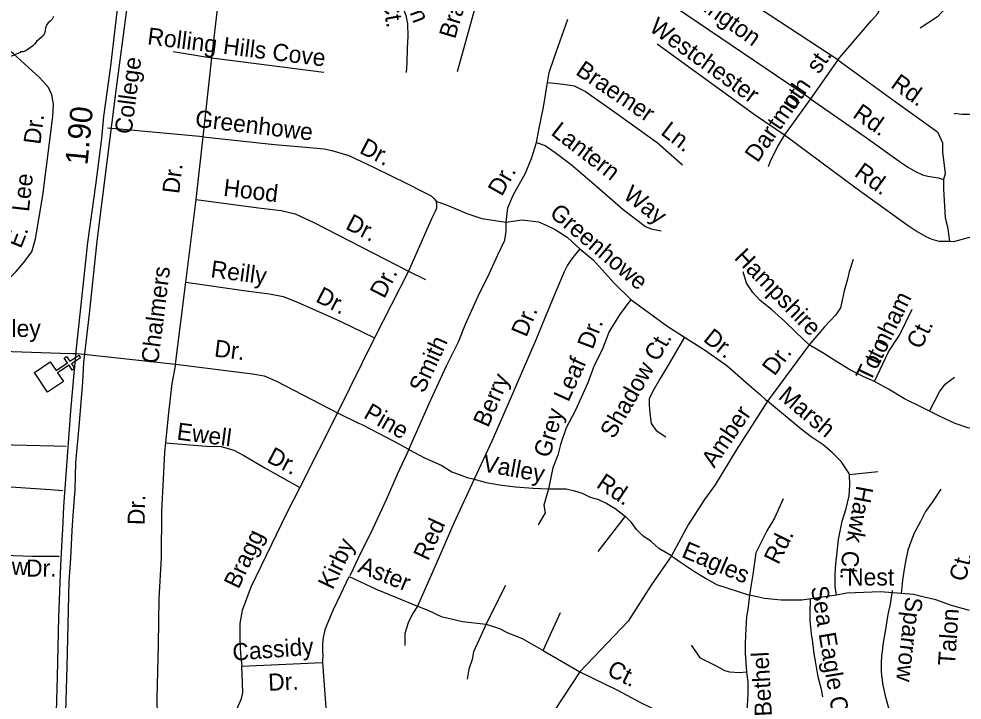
# Model space of a CAD drawing. Extents: x 2290055 to 2389491, y 66597 to 237875.
# Drawn here: x 2335214 to 2340457, y 159024 to 162814 of the extents above; entities that cross this region are included whole.
import ezdxf

# ---------------------------------------------------------------- set-up
doc = ezdxf.new("R2010")
doc.units = 0
for name, color, linetype in [('Exist Cultural Church CELL', 7, 'Continuous'), ('Exist Hydrographic Creek Single Shore', 7, 'Continuous'), ('Exist Road Non-System Type 51', 7, 'Continuous'), ('Exist Road Non-System Type 51 Label', 7, 'Continuous'), ('Exist Road Primary NC Label', 7, 'Continuous'), ('Exist Road Primary NC Service Mileage Hundredths English Label', 7, 'Continuous'), ('Exist Road Primary NC UnDivided 4 Lane Attributed', 7, 'Continuous')]:
    doc.layers.add(name, color=color, linetype=linetype)

msp = doc.modelspace()

# ---------------------------------------------------------------- linework, layer by layer
at = {"layer": 'Exist Cultural Church CELL'}
msp.add_lwpolyline([(2335389.3, 160904.9), (2335421, 160857.6), (2335484.3, 160899.8), (2335466.6, 160926.5), (2335479.9, 160935.3), (2335497.6, 160908.7), (2335547.7, 160942), (2335556.6, 160928.7), (2335506.5, 160895.3), (2335524.3, 160868.7), (2335511, 160859.8), (2335493.2, 160886.5), (2335429.8, 160844.3), (2335461.7, 160796.2), (2335373.1, 160737.2), (2335300.7, 160845.9)], close=True, dxfattribs=at)
at = {"layer": 'Exist Hydrographic Creek Single Shore'}
for points in [[(2335406.2, 162826.6), (2335399.7, 162811.4), (2335388.5, 162800.7), (2335376.5, 162791.5), (2335367.7, 162778.3), (2335362, 162763), (2335361.5, 162747.9), (2335357, 162732.3), (2335348.7, 162718.4), (2335312.7, 162687.4), (2335302.7, 162674.9), (2335291.5, 162662.7), (2335278.5, 162654.4), (2335253.5, 162636.6), (2335239, 162631), (2335224, 162629.4), (2335221, 162626.9)], [(2335221, 162626.9), (2335152, 162596.8)]]:
    msp.add_lwpolyline(points, dxfattribs=at)
at = {"layer": 'Exist Road Non-System Type 51'}
for p, q in [((2339767.1, 162585.7), (2339613.5, 162369.5)), ((2339613.5, 162369.5), (2339469.5, 162167.9)), ((2335774.4, 162200), (2335707.2, 162206.1)), ((2336238.7, 162157.9), (2335774.4, 162200)), ((2336200.7, 161808.5), (2336238.7, 162157.9)), ((2336142.8, 161348), (2336200.7, 161808.5)), ((2337380.9, 161410.8), (2337191.5, 161039.3)), ((2337380.9, 161410.8), (2337474.6, 161364.6)), ((2336084.6, 160893.5), (2336142.8, 161348)), ((2337191.5, 161039.3), (2336985.7, 160622.9)), ((2335445.9, 160954.8), (2335513.8, 160952.6)), ((2335513.8, 160952.6), (2335536.2, 160951.8)), ((2335536.2, 160951.8), (2335558.4, 160949.5)), ((2339607.5, 161001), (2339374.7, 160686.7)), ((2335558.4, 160949.5), (2335625.9, 160942.3)), ((2335625.9, 160942.3), (2336084.6, 160893.5)), ((2336985.7, 160622.9), (2337101.3, 160565.4)), ((2335478, 160434.7), (2335410.2, 160436.4)), ((2339830.9, 160279.2), (2339988.9, 160295.2)), ((2335390.3, 160195.2), (2335458, 160190.7)), ((2338584.3, 160047.6), (2338432.6, 159849.8)), ((2335370.3, 159825), (2335437.9, 159824.6)), ((2337811.6, 159447.3), (2337921, 159662.7)), ((2338129.2, 159299.8), (2338224.4, 159510.8)), ((2336904.8, 159283.2), (2336902.5, 159233.3)), ((2338129.2, 159299.8), (2338332.9, 159182.2)), ((2336453.4, 159213.5), (2336902.5, 159233.3)), ((2338332.9, 159182.2), (2338150.5, 158905.1))]:
    msp.add_line(p, q, dxfattribs=at)
for points in [[(2339613.5, 162369.5), (2338738.2, 162964.1), (2338678.5, 163016.1), (2338636.9, 163079), (2338603.1, 163169.4), (2338585, 163276), (2338527.4, 163655.7)], [(2339767.1, 162585.7), (2339954.3, 162803.6), (2339990.8, 162844.6), (2340009, 162894.7), (2340011.8, 163297.3)], [(2337653.1, 162520.9), (2337777.6, 162977.2), (2337777.6, 163032.9), (2337746.5, 163153.1), (2337708.7, 163226.5)], [(2337171.4, 163147), (2337252, 163063.1), (2337294.7, 163002.5), (2337314.3, 162958), (2337342.8, 162895.6), (2337366, 162831.4), (2337374.9, 162785.1), (2337376.7, 162715.6), (2337373.1, 162649.7), (2337371.3, 162571.3), (2337367.8, 162514.3)], [(2339767.1, 162585.7), (2339013.5, 163081.6), (2338935.6, 163099.8), (2338816.1, 163107.5), (2338636.9, 163079)], [(2336287.7, 162596.1), (2336334.3, 163012.3)], [(2340378.7, 162999), (2340364.6, 162872.2), (2340319.6, 162824.3), (2340223.9, 162762.4)], [(2338152, 162459.6), (2338162.8, 162515.9), (2338188.9, 162596.2), (2338264.8, 162811.2)], [(2334733.3, 160970), (2334924.2, 161147.5), (2335022.8, 161235.4), (2335109.5, 161317), (2335198.2, 161406.5), (2335240.2, 161456.1), (2335285.7, 161517.9), (2335306.8, 161589), (2335347.5, 161830.5), (2335403.9, 162270.9), (2335407.4, 162339.3), (2335397.2, 162390.8), (2335379.5, 162432.1), (2335331.4, 162486.3), (2335184, 162618.3), (2335168.9, 162630.4)], [(2336071.5, 162631.9), (2336287.7, 162596.1)], [(2338762, 162673.9), (2339012.5, 162493.8), (2339309.3, 162277.4), (2339469.5, 162167.9)], [(2336238.7, 162157.9), (2336287.7, 162596.1)], [(2336287.7, 162596.1), (2336910.1, 162517.8)], [(2339767.1, 162585.7), (2340071.9, 162363.7), (2340320.5, 162185.8)], [(2337922.7, 161683), (2337932.7, 161762.5), (2337963.1, 161836.3), (2338028.2, 161951.4), (2338063, 162036.1), (2338091.2, 162125.2), (2338095.5, 162146.9), (2338106.4, 162205.5), (2338130.2, 162322.8), (2338152, 162459.6)], [(2338152, 162459.6), (2338240.9, 162450.9), (2338301.7, 162440.1), (2338364.7, 162409.7), (2338514.4, 162303.3), (2338761.8, 162125.2), (2338902.9, 162001.4)], [(2339613.5, 162369.5), (2339918.2, 162157.4), (2340119.9, 162013.5), (2340159, 161987.1), (2340198, 161964.4), (2340236.8, 161945.9), (2340266.9, 161939.2), (2340323.4, 161929.6)], [(2340861.5, 162314.2), (2340829.2, 162326.7), (2340813, 162330), (2340796.8, 162333.7), (2340779, 162334.9), (2340748.9, 162333.7), (2340721.1, 162330.7), (2340691.1, 162325.2), (2340665.4, 162320.2), (2340621.8, 162308.7), (2340580.2, 162298.8), (2340536.6, 162289.2), (2340498.8, 162281.8), (2340473, 162280.8), (2340456.8, 162282.1), (2340438.7, 162283.4), (2340422.5, 162286.7), (2340410.8, 162284.2)], [(2336238.7, 162157.9), (2336634.6, 162115.5), (2336787.1, 162101.5), (2336911.6, 162090.6), (2336953.9, 162082.1), (2337049.2, 162054.1), (2337189.7, 161987.4), (2337371.5, 161896.8), (2337465.2, 161850.3), (2337506.1, 161829.9), (2337520.8, 161814.4), (2337533.6, 161799.2)], [(2339469.5, 162167.9), (2339431.9, 162106.4), (2339389.3, 162020.6), (2339379.3, 161990.2)], [(2339469.5, 162167.9), (2339865.5, 161873.4), (2340151.6, 161668.4), (2340207.2, 161630.6), (2340256.3, 161602.7), (2340288.7, 161587.9), (2340327.2, 161577.6)], [(2340320.5, 162185.8), (2340348.1, 162123.8), (2340348.1, 162073.3), (2340358.2, 161997.6), (2340363.2, 161952.1), (2340353.1, 161919.3)], [(2338091.2, 162125.2), (2338138.9, 162110), (2338195.4, 162070.9), (2338284.3, 162003.6), (2338427.6, 161881.9), (2338573, 161753.8), (2338696.7, 161658.2), (2338729.3, 161645.2), (2338783.5, 161634.4)], [(2340323.4, 161929.6), (2340353.1, 161919.3)], [(2340353.1, 161919.3), (2340353.1, 161866.3), (2340358.2, 161803.1), (2340363.2, 161707.2), (2340375.8, 161656.7), (2340387.3, 161576.4)], [(2336200.7, 161808.5), (2336546.5, 161762.1), (2336673.1, 161747.1), (2336750, 161728.2), (2336854, 161680.1), (2337380.9, 161410.8)], [(2337533.6, 161799.2), (2337536.3, 161779.3), (2337535.1, 161761.2), (2337527.6, 161742.8), (2337509.1, 161704), (2337380.9, 161410.8)], [(2337533.6, 161799.2), (2337605.1, 161773.4), (2337705.1, 161730.8)], [(2337705.1, 161730.8), (2337787.8, 161703.2), (2337922.7, 161683)], [(2337922.7, 161683), (2338010.9, 161694.8), (2338102.7, 161684.2), (2338145, 161666.6), (2338194.4, 161641.9), (2338261.5, 161599.5), (2338314.4, 161550.1), (2338331.9, 161535.2)], [(2337381.1, 160418.3), (2337495.8, 160674.3), (2337591.1, 160882.7), (2337658.1, 161016.9), (2337696.9, 161115.7), (2337767.5, 161271.1), (2337831, 161398.2), (2337876.9, 161500.6), (2337915.7, 161581.8), (2337922.7, 161631.3), (2337922.7, 161683)], [(2340387.3, 161576.4), (2340411.1, 161575.9), (2340512.1, 161603.7), (2340616.7, 161657.5)], [(2338331.9, 161535.2), (2338286.7, 161475.9), (2338264.7, 161443.8), (2338245.6, 161407), (2338199.7, 161297.6), (2338136.2, 161145.7), (2338090.3, 161032.7), (2338012.7, 160852.7), (2337928, 160658.5), (2337843.3, 160464.2), (2337744.6, 160252.4)], [(2338331.9, 161535.2), (2338406.1, 161472.4), (2338523.9, 161344.2), (2338616, 161252.9)], [(2340327.2, 161577.6), (2340387.3, 161576.4)], [(2339851, 161474.1), (2339829.8, 161407), (2339819.2, 161364.7), (2339801.6, 161301.1), (2339791, 161248.1), (2339780.4, 161205.8), (2339755.7, 161166.9), (2339692.2, 161099.8), (2339607.5, 161001)], [(2339607.5, 161001), (2339533.4, 161071.6), (2339469.9, 161131.6), (2339399.4, 161195.2), (2339332.3, 161248.1), (2339293.5, 161290.5), (2339258.2, 161343.5), (2339240.6, 161407)], [(2336142.8, 161348), (2336478.7, 161301.3), (2336607.4, 161284.4), (2336684.1, 161269.3), (2336763.5, 161238.3), (2336999.7, 161131.8), (2337191.5, 161039.3)], [(2338616, 161252.9), (2338552.5, 161166.9), (2338496.1, 161075.1), (2338457.3, 160972.7), (2338411.4, 160884.4), (2338376.1, 160789.1), (2338305.6, 160633.7), (2338256.2, 160538.4), (2338224.4, 160446.6), (2338210.3, 160386.6), (2338182.1, 160315.9), (2338157.4, 160199.4)], [(2338616, 161252.9), (2338815.4, 161105.5), (2338913.5, 161043.5)], [(2339970.9, 160796.2), (2340048.6, 160962.1), (2340108.5, 161053.9), (2340179.1, 161198.7)], [(2338913.5, 161043.5), (2338824.2, 160888), (2338778.4, 160813.8), (2338736, 160739.7), (2338718.4, 160700.8), (2338718.4, 160665.5), (2338721.9, 160619.6), (2338729, 160563.1), (2338757.2, 160524.3), (2338810.1, 160489)], [(2338913.5, 161043.5), (2339025.3, 160972.7), (2339148.8, 160884.4), (2339272.3, 160778.5), (2339335.8, 160722), (2339364.7, 160695.5), (2339374.7, 160686.7)], [(2334733.3, 160970), (2335177.6, 160963.6), (2335445.9, 160954.8)], [(2339970.9, 160796.2), (2339907.4, 160824.4), (2339836.9, 160859.7), (2339755.7, 160909.2), (2339688.7, 160951.5), (2339607.5, 161001)], [(2336084.6, 160893.5), (2336065, 160784.7), (2336044.1, 160605.7), (2336029.4, 160455.4)], [(2336084.6, 160893.5), (2336513.1, 160838.2), (2336577.6, 160827), (2336646.7, 160797.5), (2336985.7, 160622.9)], [(2340275.1, 160631.6), (2340235.6, 160651.4), (2340136.8, 160700.8), (2340048.6, 160753.8), (2339970.9, 160796.2)], [(2340275.1, 160631.6), (2340330.8, 160739.7), (2340362.6, 160782), (2340415.5, 160820.9)], [(2339374.7, 160686.7), (2339201.8, 160414.8), (2339085.3, 160220.6), (2339025.3, 160139.4), (2338933.6, 159998.1), (2338841, 159826)], [(2339830.9, 160279.2), (2339829.8, 160284.2), (2339783.9, 160351.2), (2339734.5, 160400.7), (2339685.1, 160443.1), (2339618.1, 160489), (2339561.7, 160531.3), (2339374.7, 160686.7)], [(2336985.7, 160622.9), (2336775.4, 160207.6)], [(2340923.6, 160580.8), (2340858.6, 160547.8), (2340807.2, 160524.3), (2340767.9, 160514.4), (2340719, 160510.1), (2340651.9, 160513.7), (2340563.7, 160524.3), (2340489.6, 160538.4), (2340419, 160563.1), (2340334.4, 160602), (2340275.1, 160631.6)], [(2337381.1, 160418.3), (2337296.5, 160464.2), (2337215.3, 160506.6), (2337127.1, 160552.5), (2337101.3, 160565.4)], [(2334897.8, 160454.3), (2334879.8, 160145.4), (2334854.5, 160080.4), (2334849.3, 159854.1), (2334849.6, 159848.2), (2334857.8, 159840.6), (2334870, 159839.1), (2335290.6, 159825.6), (2335370.3, 159825)], [(2335410.2, 160436.4), (2335100.1, 160444.3), (2335085.1, 160215.6), (2335390.3, 160195.2)], [(2336029.4, 160455.4), (2336024.3, 160402.7), (2336016.1, 160252.4), (2336007.1, 160074.2), (2336005.2, 159815.8), (2335992.1, 159589.1), (2335988.5, 159333), (2335982.2, 159034.7), (2335984.2, 158836.6), (2335983.9, 158734.5)], [(2336029.4, 160455.4), (2336254.9, 160437.2), (2336338, 160434.3), (2336409.2, 160413.5), (2336465.6, 160383.8), (2336581.3, 160315.5), (2336775.4, 160207.6)], [(2337055.5, 159717), (2337075.3, 159759.1), (2337114.1, 159840.3), (2337170.5, 159953.3), (2337258.7, 160140.5), (2337318.7, 160281.7), (2337385.8, 160423)], [(2337381.1, 160418.3), (2337469.3, 160372.4), (2337561.1, 160330.1), (2337621.1, 160294.7), (2337666.9, 160277.1), (2337705.7, 160263), (2337744.6, 160252.4)], [(2339758.4, 159607.1), (2339752.2, 159655.6), (2339752.2, 159726.2), (2339755.7, 159782.7), (2339762.8, 159846.3), (2339769.8, 159916.9), (2339791, 160019.3), (2339812.2, 160089.9), (2339829.8, 160160.6), (2339833.3, 160220.6), (2339830.9, 160279.2)], [(2337744.6, 160252.4), (2337631.6, 160008.7), (2337532.9, 159782.7), (2337430.5, 159546.2)], [(2337744.6, 160252.4), (2337811.6, 160234.7), (2337885.7, 160220.6), (2337973.9, 160210), (2338072.7, 160202.9), (2338157.4, 160199.4)], [(2336775.4, 160207.6), (2336703.5, 160065.6), (2336504, 159651.4), (2336455.2, 159523.4), (2336443.1, 159450.4), (2336442.2, 159445.1), (2336441.9, 159352.9), (2336446.7, 159281.2), (2336453.4, 159213.5)], [(2338157.4, 160199.4), (2338146.8, 160160.6), (2338132.7, 160107.6), (2338139.7, 160065.2), (2338100.9, 159998.1)], [(2338157.4, 160199.4), (2338256.2, 160199.4), (2338302, 160188.8), (2338344.4, 160174.7), (2338390.2, 160153.5), (2338436.1, 160139.4), (2338482, 160118.2), (2338527.8, 160089.9), (2338584.3, 160047.6)], [(2340338.1, 160197.3), (2340292.9, 160126.1), (2340254.1, 160073.2), (2340225.9, 160016.7), (2340190.6, 159953.1), (2340172.9, 159903.7), (2340155.3, 159857.8), (2340144.7, 159804.8), (2340134.1, 159751.8), (2340125.8, 159691.5), (2340118.3, 159617.7)], [(2339462.9, 160142.9), (2339413.5, 160037), (2339371.1, 159966.4), (2339339.4, 159902.8), (2339311.1, 159842.8), (2339293.5, 159722.7), (2339283.7, 159667.5), (2339275, 159607.1)], [(2338841, 159826), (2338771.3, 159867.5), (2338729, 159906.3), (2338683.1, 159938.1), (2338647.8, 159973.4), (2338619.6, 160012.3), (2338584.3, 160047.6)], [(2338841, 159826), (2338728.1, 159663.6), (2338601.1, 159462.3), (2338332.9, 159182.2)], [(2338841, 159826), (2338892.2, 159790.7), (2338969.8, 159739.5), (2339031.5, 159702.4), (2339091.5, 159667.1), (2339275, 159607.1)], [(2336904.8, 159283.2), (2336904.8, 159337.8), (2336908.3, 159373.1), (2336918.9, 159422.6), (2336961.3, 159525), (2337004.3, 159613), (2337050.9, 159712.4)], [(2337050.9, 159712.4), (2337201.2, 159641.5), (2337314.1, 159595.6), (2337430.5, 159546.2)], [(2339275, 159607.1), (2339265.3, 159528.5), (2339258.2, 159489.7), (2339254.7, 159422.6), (2339251.2, 159341.4), (2339251.2, 159284.9), (2339258.2, 159178.9)], [(2340118.3, 159617.7), (2340003.6, 159626.5), (2339816.6, 159619.4), (2339758.4, 159607.1), (2339566.1, 159580.6), (2339451.4, 159580.6), (2339357.9, 159589.4), (2339275, 159607.1)], [(2340068.3, 159634), (2340057, 159557.9), (2340044.9, 159501.1), (2340029.6, 159404.9), (2340018.5, 159344.2), (2340013.8, 159312.1), (2340009.3, 159267.4), (2340007.8, 159235.6), (2340008, 159187.3), (2340009.1, 159161.3), (2340017.3, 159107.6), (2340021.8, 159082.7), (2340027.7, 159055.7), (2340063, 158926.3)], [(2340497.5, 159522.3), (2340398.8, 159550.6), (2340310.5, 159582.4), (2340247, 159596.5), (2340187.1, 159610.6), (2340118.3, 159617.7)], [(2337430.5, 159546.2), (2337402.3, 159503.8), (2337377.6, 159454.3), (2337360, 159394.3), (2337360, 159327.2)], [(2337430.5, 159546.2), (2337487, 159525), (2337561.1, 159489.7), (2337617.5, 159475.5), (2337681, 159461.4), (2337811.6, 159447.3)], [(2339611.9, 159584.1), (2339610.2, 159513.5), (2339610.2, 159467.6), (2339617.2, 159393.4), (2339626, 159345.8), (2339633.1, 159282.2), (2339640.2, 159239.8), (2339645.5, 159208.1), (2339656, 159155.1), (2339666.6, 159112.7), (2339673.7, 159084.5), (2339680.7, 159042.1)], [(2337811.6, 159447.3), (2337741, 159291.9), (2337734, 159249.5), (2337716.3, 159196.6), (2337705.7, 159140.1)], [(2337811.6, 159447.3), (2337885.7, 159422.6), (2337931.6, 159397.9), (2338012.7, 159366.1), (2338129.2, 159299.8)], [(2339258.2, 159178.9), (2339219.4, 159175.4), (2339166.5, 159178.9), (2339138.3, 159186), (2339088.9, 159214.2), (2339003.3, 159257.5), (2338952.1, 159329.9)], [(2336902.5, 159233.3), (2336925.7, 158906), (2336926.5, 158886), (2336911.5, 158857.5), (2336737.4, 158616.6)], [(2336375.7, 158846.2), (2336428.5, 158978.2), (2336452.3, 159033.3), (2336459.2, 159065.4), (2336457.2, 159117.5), (2336453.4, 159213.5)], [(2338332.9, 159182.2), (2338541.1, 159079.2), (2338669.9, 159010.3), (2338798.6, 158946.8), (2338952.1, 158863.8), (2339070.3, 158793.2), (2339198.2, 158726.9)], [(2339258.2, 159178.9), (2339265.3, 159126), (2339266.2, 159066.8), (2339264.4, 159020.9), (2339260.9, 158971.5), (2339252, 158923.8), (2339240.6, 158878.8), (2339222.9, 158804.6), (2339198.2, 158726.9)]]:
    msp.add_lwpolyline(points, dxfattribs=at)
at = {"layer": 'Exist Road Primary NC UnDivided 4 Lane Attributed'}
for points in [[(2335793.3, 163156.9), (2335724.3, 162550), (2335685, 162270.7), (2335673.1, 162148.4), (2335639.6, 161888.2), (2335596.2, 161568.6), (2335563.9, 161275.5), (2335532.2, 160982), (2335518.4, 160822.9), (2335502.2, 160631.8), (2335483.5, 160379.6), (2335463.1, 160101.9), (2335457.8, 159970.5), (2335455, 159947.8), (2335445.6, 159773.3), (2335435.1, 159484.8), (2335428.2, 159153.8), (2335421, 158958)], [(2335430.8, 156775), (2335430.5, 157084.3), (2335438.7, 157420.3), (2335450.8, 157905.9), (2335453.9, 158065.8), (2335464.9, 158251.3), (2335463.3, 158407), (2335470.8, 158657.2), (2335472, 158774.6), (2335475.9, 158959), (2335482.1, 159208.7), (2335493.9, 159683.2), (2335503.1, 159812.4), (2335510.9, 159966.7), (2335516.5, 160051.1), (2335526.7, 160195.8), (2335531.8, 160343.2), (2335550.9, 160566.9), (2335569.7, 160792.9), (2335576.3, 160902.9), (2335606.9, 161172.3), (2335649.8, 161577.8), (2335756.8, 162429), (2335819.2, 162905.2)]]:
    msp.add_lwpolyline(points, dxfattribs=at)

# ---------------------------------------------------------------- texts
at = {"layer": 'Exist Road Non-System Type 51 Label'}
for s, rotation, p in [('Tipton', 290.2161, (2337287.9, 163114.4)), ('Wellington', 324.2978, (2338813.2, 163003)), ('Bragg', 73.3974, (2337638.6, 162697.9)), ('Ct.', 279.8556, (2337232.7, 162919.2)), ('Westchester', 324.2893, (2338711.8, 162751.3)), ('Rolling Hills Cove', 352.8657, (2335925.2, 162672)), ('Braemer', 325.942, (2338303.6, 162508.3)), ('uth  st.', 55.4826, (2339520.8, 162298.9)), ('Rd.', 324.4129, (2340054.8, 162436.5)), ('tmo', 55.4826, (2339443.6, 162188.9)), ('Rd.', 325.1633, (2339843.2, 162269.6)), ('Dr.', 82.6992, (2335333.9, 162111.8)), ('Greenhowe', 353.2634, (2336190.9, 162213.4)), ('Lantern', 322.3442, (2338166.6, 162172.5)), ('Ln.', 322.6909, (2338776.4, 162174.4)), ('Dar', 55.4826, (2339320.4, 162009.1)), ('Dr.', 333.1256, (2337102, 162069.9)), ('Rd.', 324.3817, (2339852.4, 161943.3)), ('Lee', 83.521, (2335270, 161737.7)), ('Dr.', 83.0689, (2336105.3, 161837.4)), ('Dr.', 60.5031, (2337898.4, 161821.9)), ('Hood', 353.2092, (2336347.8, 161829.7)), ('Way', 322.3178, (2338567.2, 161820.5)), ('Greenhowe', 319.8169, (2338158.2, 161722.3)), ('Dr.', 332.9306, (2337024.5, 161648.2)), ('E.', 68.2078, (2335225.8, 161531.7)), ('Hampshire', 314.4119, (2339185.8, 161480.6)), ('Chalmers', 82.8465, (2335988.2, 160891.6)), ('Reilly', 352.4576, (2336276.8, 161376.5)), ('Dr.', 62.9793, (2337245.3, 161253.2)), ('Dr.', 332.6891, (2336858.2, 161243.5)), ('nham', 64.0141, (2340039.7, 160980)), ('Dr.', 67.3014, (2338034.7, 161038.6)), ('Valley', 0.1533, (2334990.4, 161043.6)), ('Dr.', 69.2424, (2338403.7, 160970.3)), ('Ct.', 64.0141, (2340228.3, 160970.5)), ('Dr.', 321.3003, (2339012.9, 161024.7)), ('Dr.', 352.8894, (2336297, 160935.6)), ('Smith', 65.4267, (2337465.4, 160726.2)), ('Shadow Ct.', 60.2743, (2338521.3, 160472.4)), ('tto', 64.0141, (2339994.5, 160883.1)), ('Dr.', 53.4617, (2339414.2, 160822.8)), ('Leaf', 65.573, (2338268.6, 160678.1)), ('To', 64.0141, (2339946.5, 160787.5)), ('Berry', 66.4416, (2337822.2, 160535.9)), ('Marsh', 320.2791, (2339429.9, 160704.8)), ('Pine', 330.2064, (2337124.6, 160597.9)), ('Grey', 72.6853, (2338163.3, 160366.7)), ('Amber', 55.8449, (2339079.5, 160311)), ('Ewell', 352.5515, (2336088.7, 160474)), ('Dr.', 332.5029, (2336587.1, 160351.7)), ('Valley', 349.6403, (2337787.2, 160297.3)), ('Rd.', 326.2969, (2338418.6, 160211.9)), ('Hawk', 259.3904, (2339870.7, 160221.1)), ('Dr.', 88.4376, (2335913.4, 159996.5)), ('Red', 65.0001, (2337488.7, 159794.3)), ('Bragg', 64.6694, (2336435.3, 159637.3)), ('Rd.', 63.4527, (2339435.7, 159773)), ('Kirby', 64.4572, (2336958.2, 159633.4)), ('Eagles', 336.9721, (2338892.2, 159822.4)), ('Wickslow', 358.1542, (2334735.7, 159735.8)), ('Dr.', 359.6132, (2335254.2, 159711)), ('Aster', 337.8749, (2337092.9, 159738.7)), ('Ct.', 265.7873, (2339791.6, 159857.9)), ('Ct.', 75.9743, (2340475.3, 159678.8)), ('Sea Eagle Ct.', 279.4555, (2339616.3, 159651.4)), ('Sparrow', 263.4113, (2340144.3, 159602.1)), ('Talon', 86.1378, (2340417.4, 159213.3)), ('Cassidy', 4.3052, (2336404.9, 159243.1)), ('Bethel', 93.1679, (2339400.4, 158935.6)), ('Ct.', 333.6679, (2338477.1, 159165.8)), ('Dr.', 2.516, (2336602, 159075.7))]:
    msp.add_text(s, height=95, rotation=rotation, dxfattribs=at).set_placement(p)
msp.add_text('Nest', height=95, dxfattribs=at).set_placement((2339817.9, 159661.3))
at = {"layer": 'Exist Road Primary NC Label'}
msp.add_text('College', height=95, rotation=82.5874, dxfattribs=at).set_placement((2335840.2, 162168.5))
at = {"layer": 'Exist Road Primary NC Service Mileage Hundredths English Label'}
msp.add_text('1.90', height=125, rotation=84.4694, dxfattribs=at).set_placement((2335595.6, 161996.7))

doc.saveas('drawing.dxf')
